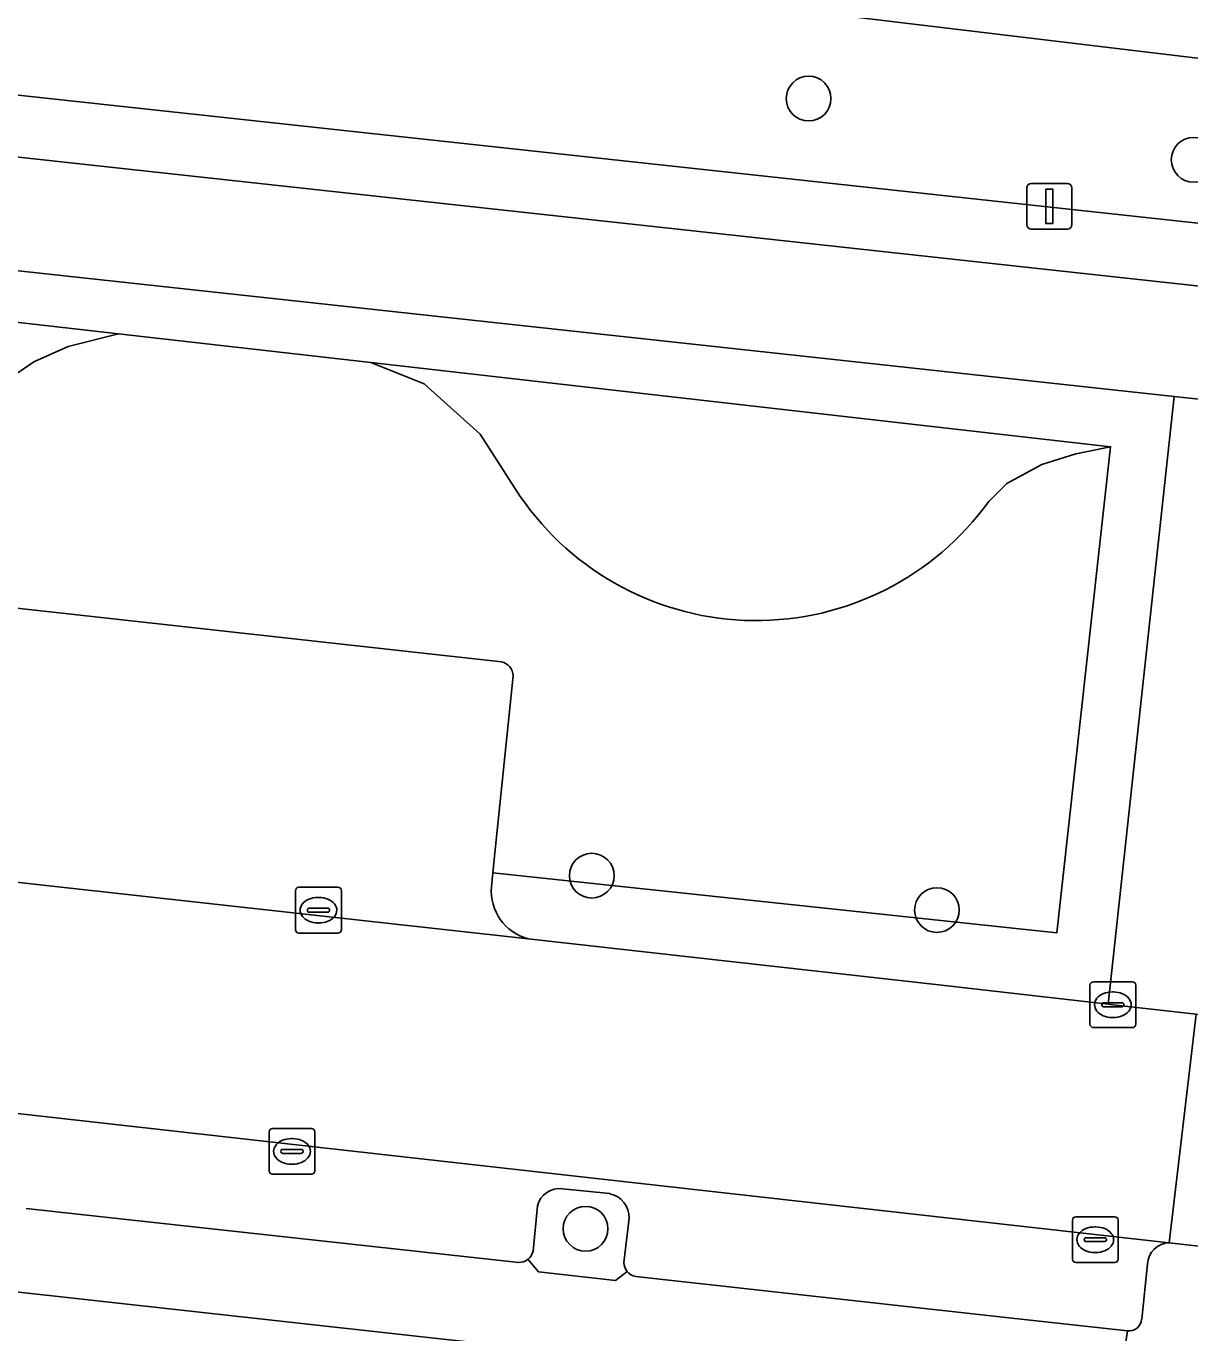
# Model space of a CAD drawing. Extents: x 161928 to 163071, y 386474 to 387428.
# Drawn here: x 162093.29 to 162118.72, y 387259.37 to 387287.92 of the extents above; entities that cross this region are included whole.
import ezdxf

# ---------------------------------------------------------------- set-up
doc = ezdxf.new("R2010")
doc.units = 0
for name, color, linetype in [('IMGEO_Boom', 7, 'Continuous'), ('IMGEO_Erf', 7, 'Continuous'), ('IMGEO_Fietspad_gesloten', 7, 'Continuous'), ('IMGEO_Groenvoorziening', 7, 'Continuous'), ('IMGEO_Kolk', 7, 'Continuous'), ('IMGEO_Lichtmast', 7, 'Continuous'), ('IMGEO_Parkeervlak_open', 7, 'Continuous'), ('IMGEO_Rijbaan_lokaal_open', 7, 'Continuous'), ('IMGEO_Voetpad_open', 7, 'Continuous')]:
    doc.layers.add(name, color=color, linetype=linetype)

msp = doc.modelspace()

# ---------------------------------------------------------------- linework, layer by layer
at = {"layer": 'IMGEO_Boom'}
for centre in [(162110.391, 387286.342), (162118.806, 387285.003), (162105.653, 387269.358), (162113.195, 387268.607), (162105.516, 387261.641)]:
    msp.add_circle(centre, 0.489, dxfattribs=at)
at = {"layer": 'IMGEO_Erf'}
msp.add_lwpolyline([(162116.549, 387257.662), (162077.474, 387261.987), (162077.24, 387259.327)], dxfattribs=at)
at = {"layer": 'IMGEO_Fietspad_gesloten'}
msp.add_lwpolyline([(162060.195, 387286.165), (162060.683, 387286.109), (162062.776, 387285.87), (162062.907, 387285.856), (162074.563, 387284.59), (162079.52, 387284.052), (162118.38, 387279.832), (162121.342, 387279.51), (162121.739, 387281.938), (162061.577, 387288.512)], dxfattribs=at)
at = {"layer": 'IMGEO_Groenvoorziening'}
for points in [[(162081.75, 387291.683), (162066.251, 387293.463), (162065.538, 387293.533), (162065.121, 387289.461), (162121.851, 387283.301), (162122.299, 387286.811), (162119.92, 387287.097)], [(162121.342, 387279.51), (162118.38, 387279.832), (162116.937, 387266.55), (162117.04, 387266.538), (162118.857, 387266.335), (162119.87, 387266.241)]]:
    msp.add_lwpolyline(points, close=True, dxfattribs=at)
for points in [[(162079.52, 387284.052), (162079.426, 387283.01), (162095.312, 387281.201), (162100.824, 387280.573), (162116.989, 387278.732), (162115.817, 387268.112), (162103.492, 387269.423), (162103.46, 387269.115)], [(162104.266, 387267.979), (162113.174, 387266.977), (162116.937, 387266.55), (162118.38, 387279.832), (162079.52, 387284.052)], [(162095.312, 387281.201), (162079.426, 387283.01), (162080.426, 387282.507), (162081.234, 387281.915), (162081.812, 387281.143)], [(162104.091, 387277.645), (162103.214, 387279.008), (162101.989, 387280.107), (162100.824, 387280.573), (162095.312, 387281.201), (162094.209, 387280.924), (162093.458, 387280.591), (162092.877, 387280.185), (162092.563, 387279.886)], [(162092.563, 387279.886), (162092.877, 387280.185), (162093.458, 387280.591), (162094.209, 387280.924), (162095.312, 387281.201)], [(162116.989, 387278.732), (162100.824, 387280.573), (162101.989, 387280.107), (162103.214, 387279.008), (162104.091, 387277.645)], [(162103.935, 387273.724), (162103.543, 387269.926), (162103.543, 387269.923), (162103.492, 387269.423), (162115.817, 387268.112), (162116.989, 387278.732)], [(162116.989, 387278.732), (162116.234, 387278.578), (162115.486, 387278.346), (162114.724, 387277.929), (162114.327, 387277.537)], [(162114.327, 387277.537), (162114.724, 387277.929), (162115.486, 387278.346), (162116.234, 387278.578), (162116.989, 387278.732)], [(162081.902, 387276.446), (162103.678, 387274.029)], [(162106.05, 387262.409), (162105.016, 387262.517)], [(162104.464, 387262.142), (162104.369, 387261.153)], [(162106.356, 387260.907), (162106.471, 387261.874)], [(162104.257, 387260.974), (162104.485, 387260.704), (162106.173, 387260.509), (162106.427, 387260.71)]]:
    msp.add_lwpolyline(points, dxfattribs=at)
for centre, radius, start, end in [((162109.247, 387281.19), 6.257, 214.5123, 324.2787), ((162109.247, 387281.19), 6.257, 214.5123, 324.2787), ((162103.623, 387273.722), 0.312, 0.4021, 79.8344), ((162104.529, 387269.019), 1.073, 174.8932, 255.8187), ((162104.951, 387262.019), 0.502, 82.5143, 165.866), ((162105.93, 387261.881), 0.541, 359.2415, 77.158), ((162104.054, 387261.225), 0.323, 308.8733, 347.0584), ((162106.68, 387260.912), 0.324, 180.9615, 218.6774)]:
    msp.add_arc(centre, radius, start, end, dxfattribs=at)
at = {"layer": 'IMGEO_Kolk'}
for p, q in [((162099.254, 387269.104), (162100.106, 387269.104)), ((162099.179, 387268.178), (162099.179, 387269.03)), ((162099.667, 387268.884), (162099.692, 387268.884)), ((162100.18, 387269.03), (162100.18, 387268.178)), ((162099.438, 387268.598), (162099.438, 387268.61)), ((162099.876, 387268.561), (162099.478, 387268.561)), ((162099.481, 387268.647), (162099.879, 387268.647)), ((162099.922, 387268.61), (162099.922, 387268.598)), ((162099.69, 387268.324), (162099.665, 387268.324)), ((162100.106, 387268.104), (162099.254, 387268.104)), ((162116.539, 387266.112), (162116.539, 387266.964)), ((162116.614, 387267.038), (162117.466, 387267.038)), ((162117.027, 387266.818), (162117.052, 387266.818)), ((162117.54, 387266.964), (162117.54, 387266.112)), ((162116.798, 387266.532), (162116.798, 387266.544)), ((162117.236, 387266.495), (162116.838, 387266.495)), ((162116.841, 387266.581), (162117.239, 387266.581)), ((162117.282, 387266.544), (162117.282, 387266.532)), ((162117.05, 387266.258), (162117.025, 387266.258)), ((162117.466, 387266.038), (162116.614, 387266.038)), ((162098.601, 387262.907), (162098.601, 387263.759)), ((162098.676, 387263.833), (162099.528, 387263.833)), ((162099.602, 387263.759), (162099.602, 387262.907)), ((162098.903, 387263.376), (162099.301, 387263.376)), ((162099.089, 387263.613), (162099.114, 387263.613)), ((162098.86, 387263.327), (162098.86, 387263.339)), ((162099.298, 387263.29), (162098.9, 387263.29)), ((162099.344, 387263.339), (162099.344, 387263.327)), ((162099.528, 387262.833), (162098.676, 387262.833)), ((162099.112, 387263.053), (162099.087, 387263.053)), ((162116.155, 387260.977), (162116.155, 387261.829)), ((162116.23, 387261.903), (162117.082, 387261.903)), ((162116.643, 387261.683), (162116.668, 387261.683)), ((162117.156, 387261.829), (162117.156, 387260.977)), ((162116.414, 387261.397), (162116.414, 387261.409)), ((162116.852, 387261.36), (162116.454, 387261.36)), ((162116.457, 387261.446), (162116.855, 387261.446)), ((162116.898, 387261.409), (162116.898, 387261.397)), ((162116.666, 387261.123), (162116.641, 387261.123)), ((162117.082, 387260.903), (162116.23, 387260.903))]:
    msp.add_line(p, q, dxfattribs=at)
for points in [[(162099.254, 387269.104), (162100.106, 387269.104)], [(162099.179, 387268.178), (162099.179, 387269.03)], [(162100.18, 387269.03), (162100.18, 387268.178)], [(162100.106, 387268.104), (162099.254, 387268.104)], [(162116.539, 387266.112), (162116.539, 387266.964)], [(162116.614, 387267.038), (162117.466, 387267.038)], [(162117.54, 387266.964), (162117.54, 387266.112)], [(162117.466, 387266.038), (162116.614, 387266.038)], [(162098.601, 387262.907), (162098.601, 387263.759)], [(162098.676, 387263.833), (162099.528, 387263.833)], [(162099.602, 387263.759), (162099.602, 387262.907)], [(162099.528, 387262.833), (162098.676, 387262.833)], [(162116.155, 387260.977), (162116.155, 387261.829)], [(162116.23, 387261.903), (162117.082, 387261.903)], [(162117.156, 387261.829), (162117.156, 387260.977)], [(162117.082, 387260.903), (162116.23, 387260.903)]]:
    msp.add_lwpolyline(points, dxfattribs=at)
for centre, radius, start, end in [((162099.256, 387269.028), 0.0765, 91.552, 178.448), ((162099.256, 387269.028), 0.0765, 91.552, 178.448), ((162100.104, 387269.028), 0.0765, 1.552, 88.448), ((162100.104, 387269.028), 0.0765, 1.552, 88.448), ((162099.478, 387268.607), 0.0403, 85.8775, 175.7526), ((162099.475, 387268.597), 0.0366, 178.938, 274.7102), ((162099.879, 387268.604), 0.043, 264.8664, 352.4533), ((162099.883, 387268.609), 0.0386, 1.7309, 96.639), ((162099.256, 387268.18), 0.0765, 181.552, 268.448), ((162099.256, 387268.18), 0.0765, 181.552, 268.448), ((162100.104, 387268.18), 0.0765, 271.552, 358.448), ((162100.104, 387268.18), 0.0765, 271.552, 358.448), ((162116.616, 387266.962), 0.0765, 91.552, 178.448), ((162116.616, 387266.962), 0.0765, 91.552, 178.448), ((162117.464, 387266.962), 0.0765, 1.552, 88.448), ((162117.464, 387266.962), 0.0765, 1.552, 88.448), ((162116.838, 387266.541), 0.0403, 85.8775, 175.7526), ((162116.835, 387266.531), 0.0366, 178.938, 274.7102), ((162117.239, 387266.538), 0.043, 264.8664, 352.4533), ((162117.243, 387266.543), 0.0386, 1.7309, 96.639), ((162116.616, 387266.114), 0.0765, 181.552, 268.448), ((162116.616, 387266.114), 0.0765, 181.552, 268.448), ((162117.464, 387266.114), 0.0765, 271.552, 358.448), ((162117.464, 387266.114), 0.0765, 271.552, 358.448), ((162098.678, 387263.757), 0.0765, 91.552, 178.448), ((162098.678, 387263.757), 0.0765, 91.552, 178.448), ((162099.526, 387263.757), 0.0765, 1.552, 88.448), ((162099.526, 387263.757), 0.0765, 1.552, 88.448), ((162098.9, 387263.336), 0.0403, 85.8775, 175.7526), ((162099.305, 387263.338), 0.0386, 1.7309, 96.639), ((162098.897, 387263.326), 0.0366, 178.938, 274.7102), ((162099.301, 387263.333), 0.043, 264.8664, 352.4533), ((162098.678, 387262.909), 0.0765, 181.552, 268.448), ((162098.678, 387262.909), 0.0765, 181.552, 268.448), ((162099.526, 387262.909), 0.0765, 271.552, 358.448), ((162099.526, 387262.909), 0.0765, 271.552, 358.448), ((162116.232, 387261.827), 0.0765, 91.552, 178.448), ((162116.232, 387261.827), 0.0765, 91.552, 178.448), ((162117.08, 387261.827), 0.0765, 1.552, 88.448), ((162117.08, 387261.827), 0.0765, 1.552, 88.448), ((162116.454, 387261.406), 0.0403, 85.8775, 175.7526), ((162116.451, 387261.396), 0.0366, 178.938, 274.7102), ((162116.855, 387261.403), 0.043, 264.8664, 352.4533), ((162116.859, 387261.408), 0.0386, 1.7309, 96.639), ((162116.232, 387260.979), 0.0765, 181.552, 268.448), ((162116.232, 387260.979), 0.0765, 181.552, 268.448), ((162117.08, 387260.979), 0.0765, 271.552, 358.448), ((162117.08, 387260.979), 0.0765, 271.552, 358.448)]:
    msp.add_arc(centre, radius, start, end, dxfattribs=at)
for centre, major_axis, ratio, start_param, end_param in [((162099.666, 387268.604), (-0.387, 0.002), 0.722429, 4.712389, 7.853982), ((162099.691, 387268.604), (-0.39, 0.002), 0.717154, 1.570796, 4.712389), ((162117.026, 387266.538), (-0.387, 0.002), 0.722429, 4.712389, 7.853982), ((162117.051, 387266.538), (-0.39, 0.002), 0.717154, 1.570796, 4.712389), ((162099.088, 387263.333), (-0.387, 0.002), 0.722429, 4.712389, 7.853982), ((162099.113, 387263.333), (-0.39, 0.002), 0.717154, 1.570796, 4.712389), ((162116.642, 387261.403), (-0.387, 0.002), 0.722429, 4.712389, 7.853982), ((162116.667, 387261.403), (-0.39, 0.002), 0.717154, 1.570796, 4.712389)]:
    msp.add_ellipse(centre, major_axis=major_axis, ratio=ratio, start_param=start_param, end_param=end_param, dxfattribs=at)
at = {"layer": 'IMGEO_Lichtmast'}
for p, q in [((162115.256, 387284.488), (162116.046, 387284.488)), ((162116.046, 387284.488), (162115.256, 387284.488)), ((162115.156, 387283.588), (162115.156, 387284.388)), ((162115.156, 387284.388), (162115.156, 387283.588)), ((162116.146, 387284.388), (162116.146, 387283.588)), ((162116.146, 387283.588), (162116.146, 387284.388)), ((162116.046, 387283.488), (162115.256, 387283.488)), ((162115.256, 387283.488), (162116.046, 387283.488))]:
    msp.add_line(p, q, dxfattribs=at)
msp.add_lwpolyline([(162115.576, 387284.363), (162115.726, 387284.363), (162115.726, 387283.613), (162115.576, 387283.613), (162115.576, 387284.363)], dxfattribs=at)
for centre, start, end in [((162115.256, 387284.388), 90, 180), ((162115.256, 387284.388), 90, 180), ((162116.046, 387284.388), 0, 90), ((162116.046, 387284.388), 360, 90), ((162115.256, 387283.588), 180, 270), ((162115.256, 387283.588), 180, 270), ((162116.046, 387283.588), 270, 0), ((162116.046, 387283.588), 270, 0)]:
    msp.add_arc(centre, 0.1, start, end, dxfattribs=at)
at = {"layer": 'IMGEO_Parkeervlak_open'}
msp.add_lwpolyline([(162111.003, 387319.793), (162111.353, 387322.853), (162102.224, 387323.84), (162091.207, 387325.075), (162085.331, 387325.687), (162083.705, 387310.249), (162081.75, 387291.683), (162119.92, 387287.097), (162122.299, 387286.811), (162124.485, 387306.935), (162119.287, 387307.491), (162114.762, 387308.004), (162110.087, 387308.656), (162094.292, 387310.402), (162094.375, 387311.153), (162110.17, 387309.407), (162110.514, 387312.503), (162110.169, 387312.51)], close=True, dxfattribs=at)
for points in [[(162103.678, 387274.029), (162081.902, 387276.446)], [(162103.46, 387269.115), (162103.492, 387269.423), (162103.543, 387269.923), (162103.543, 387269.926), (162103.935, 387273.724)], [(162080.027, 387270.662), (162104.266, 387267.979)], [(162118.273, 387261.337), (162079.406, 387265.701)], [(162105.016, 387262.517), (162106.05, 387262.409)], [(162093.292, 387262.082), (162104.055, 387260.904)], [(162104.369, 387261.153), (162104.464, 387262.142)], [(162106.471, 387261.874), (162106.356, 387260.907)], [(162117.669, 387259.665), (162117.793, 387260.872)], [(162106.613, 387260.597), (162114.635, 387259.711), (162117.36, 387259.408)]]:
    msp.add_lwpolyline(points, dxfattribs=at)
for centre, radius, start, end in [((162103.623, 387273.722), 0.312, 0.4021, 79.8344), ((162104.529, 387269.019), 1.073, 174.8932, 255.8187), ((162104.951, 387262.019), 0.502, 82.5143, 165.866), ((162105.93, 387261.881), 0.541, 359.2415, 77.158), ((162104.054, 387261.225), 0.323, 308.8733, 347.0584), ((162118.297, 387260.832), 0.505, 92.6774, 175.5038), ((162104.055, 387261.23), 0.326, 269.9672, 308.2587), ((162106.68, 387260.912), 0.324, 180.9615, 218.6774), ((162106.674, 387260.908), 0.317, 218.6116, 258.8287), ((162117.388, 387259.689), 0.282, 264.3841, 355.1175)]:
    msp.add_arc(centre, radius, start, end, dxfattribs=at)
at = {"layer": 'IMGEO_Rijbaan_lokaal_open'}
for points in [[(162104.266, 387267.979), (162080.027, 387270.662)], [(162079.406, 387265.701), (162118.273, 387261.337), (162118.857, 387266.335), (162117.04, 387266.538), (162116.937, 387266.55), (162113.174, 387266.977), (162104.266, 387267.979)]]:
    msp.add_lwpolyline(points, dxfattribs=at)
msp.add_lwpolyline([(162119.87, 387266.241), (162118.857, 387266.335), (162118.273, 387261.337), (162119.306, 387261.218)], close=True, dxfattribs=at)
at = {"layer": 'IMGEO_Voetpad_open'}
for points in [[(162061.577, 387288.512), (162121.739, 387281.938), (162121.851, 387283.301), (162065.121, 387289.461)], [(162123.15, 387279.287), (162121.342, 387279.51), (162119.87, 387266.241), (162119.306, 387261.218), (162118.273, 387261.337)], [(162079.73, 387270.57), (162079.515, 387270.77), (162078.08, 387270.935), (162078.05, 387270.938), (162077.242, 387263.734), (162071.136, 387264.415), (162060.42, 387265.611), (162060.211, 387264.115), (162071.904, 387262.804), (162077.493, 387262.178), (162077.474, 387261.987), (162116.549, 387257.662), (162116.669, 387257.646), (162116.876, 387257.602), (162117.079, 387257.541), (162117.36, 387259.408), (162114.635, 387259.711), (162106.613, 387260.597)], [(162104.055, 387260.904), (162093.292, 387262.082)], [(162106.427, 387260.71), (162106.173, 387260.509), (162104.485, 387260.704), (162104.257, 387260.974)], [(162117.793, 387260.872), (162117.669, 387259.665)], [(162117.36, 387259.408), (162117.079, 387257.541), (162117.275, 387257.461), (162117.463, 387257.364), (162117.641, 387257.251), (162117.809, 387257.123), (162117.965, 387256.98), (162118.107, 387256.823), (162118.235, 387256.655), (162118.347, 387256.475), (162118.443, 387256.287), (162118.522, 387256.09), (162118.582, 387255.888), (162118.625, 387255.681), (162118.648, 387255.47), (162118.653, 387255.259), (162118.639, 387255.048), (162118.075, 387250), (162116.212, 387233.333), (162116.049, 387233.336), (162114.072, 387233.552), (162113.903, 387232.017)]]:
    msp.add_lwpolyline(points, dxfattribs=at)
for centre, radius, start, end in [((162118.297, 387260.832), 0.505, 92.6774, 175.5038), ((162104.055, 387261.23), 0.326, 269.9672, 308.2587), ((162106.674, 387260.908), 0.317, 218.6116, 258.8287), ((162117.388, 387259.689), 0.282, 264.3841, 355.1175)]:
    msp.add_arc(centre, radius, start, end, dxfattribs=at)

doc.saveas('drawing.dxf')
